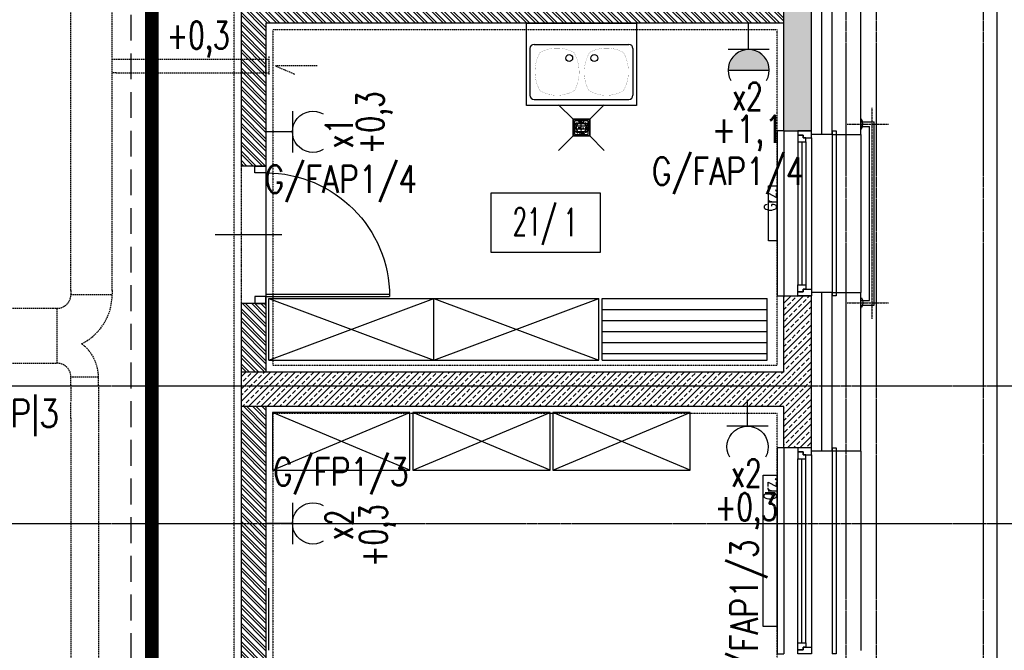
# Model space of a CAD drawing. Extents: x -7228 to 74941, y -112898 to 85621.
# Tile 353 of 635: x 52806 to 53523, y 35724 to 36183. Entities that reach past the tile are written whole.
import ezdxf
from ezdxf.enums import TextEntityAlignment as Align

# ---------------------------------------------------------------- set-up
doc = ezdxf.new("R2010")
doc.units = 0
for name, pattern in [('00-inst$0$DASHDOT', [1, 0.5, -0.25, 0, -0.25]), ('CENTER', [2, 1.25, -0.25, 0.25, -0.25]), ('DASHDOT', [1, 0.5, -0.25, 0, -0.25]), ('DASHED', [0.75, 0.5, -0.25]), ('DASHED2', [0.375, 0.25, -0.125]), ('DIVIDE', [31.75, 12.7, -6.35, 0, -6.35, 0, -6.35])]:
    doc.linetypes.add(name, pattern=pattern)
doc.layers.get('0').update_dxf_attribs({"color": 101, "linetype": 'CONTINUOUS'})
for name, color, linetype in [('Drz---drzwi', 5, 'CONTINUOUS'), ('E35', 6, 'CONTINUOUS'), ('E50', 3, 'CONTINUOUS'), ('E50kor', 3, 'CONTINUOUS'), ('E_kp_opis', 6, 'CONTINUOUS'), ('Ele-balustrada', 8, 'CONTINUOUS'), ('Ins-co', 2, 'CONTINUOUS'), ('Ins-kan', 54, 'CONTINUOUS'), ('Ins-went', 141, 'CONTINUOUS'), ('Mks-N-pion', 8, 'CONTINUOUS'), ('Okn---okna', 5, 'CONTINUOUS'), ('Opis-pom', 6, 'CONTINUOUS'), ('Opis_pom_ramka', 6, 'CONTINUOUS'), ('Os-osie', 14, 'CENTER'), ('Os-osie glowne', 1, 'CENTER'), ('Pzt-chodniki', 8, 'CONTINUOUS'), ('Sc-beton', 7, 'CONTINUOUS'), ('Sc-beton-hatch', 86, 'CONTINUOUS'), ('Sc-cegla pustak', 42, 'CONTINUOUS'), ('Sc-cegla pustak-hatch', 8, 'CONTINUOUS'), ('Sc-drewno', 22, 'CONTINUOUS'), ('Sc-izolacja term-styropian', 151, 'STYROPIAN-KA'), ('Sc-nadproza kon', 5, 'DASHED2'), ('Suf-widok', 8, 'CONTINUOUS'), ('W-idok', 8, 'CONTINUOUS'), ('W-otwor-strop', 1, 'CONTINUOUS'), ('Wyp-meble', 155, 'CONTINUOUS'), ('Wyp-sanitar', 131, 'CONTINUOUS')]:
    doc.layers.add(name, color=color, linetype=linetype)
doc.styles.add('KA wymiar', font='romans.shx', dxfattribs={"width": 0.6})
doc.styles.add('ROMANS', font='romans', dxfattribs={"width": 0.85})
doc.linetypes.add('BATTING', pattern='A,0.0001,-0.1,[134,ltypeshp.shx,S=0.1,R=0,X=-0.1,Y=0],-0.2,[134,ltypeshp.shx,S=0.1,R=180,X=0.1,Y=0],-0.1', length=0.4001)
doc.linetypes.add('STYROPIAN-KA', pattern='A,0.0001,-0.1,[135,ltypeshp.shx,S=0.1,R=0,X=-0.1,Y=0],0,[135,ltypeshp.shx,S=0.1,R=180,X=0.1,Y=0],-0.1', length=0.2001)

# ---------------------------------------------------------------- blocks, each defined once
blk = doc.blocks.new('_0630_DRZWI_90')
at = {"ltscale": 7}
for p, q in [((5, 8), (5, 98)), ((6.8, 8), (6.8, 97.98))]:
    blk.add_line(p, q, dxfattribs=at)
at = {"ltscale": 25}
for p, q in [((50, 19.7), (50, -28.9)), ((5, 8), (0, 8)), ((0, 8), (5, 8)), ((0, 0), (0, 8)), ((95, 8), (5, 8)), ((5, 8), (5, 0)), ((95, 8), (95, 0)), ((100, 8), (95, 8)), ((100, 0), (100, 8)), ((5, 0), (0, 0)), ((5, 0), (0, 0)), ((95, 0), (100, 0)), ((95, 0), (100, 0))]:
    blk.add_line(p, q, dxfattribs=at)
at = {"ltscale": 7}
blk.add_arc((5, 8), 90, 0, 90, dxfattribs=at)
blk = doc.blocks.new('_fisdjgklfjhgj')
for p, q in [((25, 0), (28, 0)), ((28, 0), (28, -120)), ((-10, 0), (-15, 0)), ((-15, 0), (-15, -120)), ((10, -5), (10, -115)), ((0, -8), (0, -112)), ((3, -8), (3, -112)), ((6, -8), (6, -112)), ((-15, -120), (-10, -120)), ((28, -120), (25, -120))]:
    blk.add_line(p, q)
at = {"linetype": 'DASHED2'}
for p, q in [((25, 0), (25, -120)), ((-10, 0), (-10, -120))]:
    blk.add_line(p, q, dxfattribs=at)
for points in [[(10, -5), (10, 0), (0, 0), (0, -3), (4, -3), (4, -5)], [(6, -8), (6, -5), (4, -5), (4, -3), (0, -3), (0, -5), (0, -8)], [(6, -112), (6, -115), (4, -115), (4, -117), (0, -117), (0, -115), (0, -112)], [(10, -115), (10, -120), (0, -120), (0, -117), (4, -117), (4, -115)]]:
    blk.add_lwpolyline(points, close=True)
blk = doc.blocks.new('_vdfkjhkfjh')
for p, q in [((-10, 0), (-15, 0)), ((-15, 0), (-15, -150)), ((25, 0), (28, 0)), ((28, 0), (28, -150)), ((10, -5), (10, -145)), ((0, -142), (0, -8)), ((3, -142), (3, -8)), ((6, -142), (6, -8)), ((-15, -150), (-10, -150)), ((28, -150), (25, -150))]:
    blk.add_line(p, q)
at = {"linetype": 'DASHED2'}
for p, q in [((-10, 0), (-10, -150)), ((25, 0), (25, -150))]:
    blk.add_line(p, q, dxfattribs=at)
for points in [[(10, -5), (10, 0), (0, 0), (0, -3), (4, -3), (4, -5)], [(6, -8), (6, -5), (4, -5), (4, -3), (0, -3), (0, -5), (0, -8)], [(6, -142), (6, -145), (4, -145), (4, -147), (0, -147), (0, -145), (0, -142)], [(10, -145), (10, -150), (0, -150), (0, -147), (4, -147), (4, -145)]]:
    blk.add_lwpolyline(points, close=True)
blk = doc.blocks.new('_opis_pom_metka')
at = {"layer": 'Opis_pom_ramka'}
blk.add_lwpolyline([(-33.13, 0), (32.87, 0), (32.87, -36), (-33.13, -36)], close=True, dxfattribs=at)
at = {"style": 'KA wymiar', "width": 0.6}
blk.add_attdef('KO/', text='', height=16.8, dxfattribs=at).set_placement((3.45, -25.87), align=Align.RIGHT)
blk.add_attdef('NR', (3.8, -26.16), '', height=16.8, dxfattribs=at)
blk = doc.blocks.new('_ODWODNIENIE_KRATKA')
for p, q in [((-12, 0), (-22.61, 10.61)), ((0, 0), (10.61, 10.61)), ((-11, -2.99), (-1, -2.99)), ((-1, -4.99), (-11, -4.99)), ((-11, -6.99), (-1, -6.99)), ((-22.61, -22.6), (-12, -11.99)), ((-1, -8.99), (-11, -8.99)), ((10.61, -22.6), (0, -11.99))]:
    blk.add_line(p, q)
for points in [[(0, -11.99), (0, 0), (-12, 0), (-12, -11.99)], [(-1, -10.99), (-1, -1), (-11, -1), (-11, -10.99)]]:
    blk.add_lwpolyline(points, close=True)
blk = doc.blocks.new('ks75')
at = {"layer": 'Mks-N-pion', "color": 8, "linetype": '00-inst$0$DASHDOT', "ltscale": 5}
for p, q in [((52091.09, -8195.01), (52080.59, -8195.01)), ((52085.84, -8200.26), (52085.84, -8189.76))]:
    blk.add_line(p, q, dxfattribs=at)
blk.add_circle((52085.84, -8195.01), 4.77, dxfattribs=at)
at = {"layer": 'Mks-N-pion', "extrusion": (0, 9.7811e-55, -1)}
blk.add_ellipse((52085.84, -8195.01), major_axis=(2.72, 2.72), ratio=1, start_param=3.926991, end_param=10.210176, dxfattribs=at)
blk = doc.blocks.new('zle02_r')
for p, q in [((0, 60), (80, 60)), ((0, 0), (0, 60)), ((80, 60), (80, 0)), ((5.5, 44.5), (74.5, 44.5)), ((2.5, 41.5), (2.5, 7.5)), ((77.5, 41.5), (77.5, 7.5)), ((80, 0), (0, 0)), ((5.5, 4.5), (74.5, 4.5))]:
    blk.add_line(p, q)
at = {"const_width": 0.1}
for points in [[(9.817, 38.585, -0.2615524), (34.552, 38.585, -0.2548149), (35.07, 11.033, -0.276517), (9.817, 10.774, -0.2608079), (9.817, 38.585, -1.0083853)], [(70.555, 38.585, 0.2615524), (45.82, 38.585, 0.2548149), (45.302, 11.033, 0.276517), (70.555, 10.774, 0.2608079), (70.555, 38.585, 1.0083853)]]:
    blk.add_lwpolyline(points, format="xyb", dxfattribs=at)
for centre in [(31.057, 34.594), (49.315, 34.594)]:
    blk.add_circle(centre, 2.5)
for centre, start, end in [((5.5, 41.5), 90, 180), ((74.5, 41.5), 0, 90), ((5.5, 7.5), 180, 270), ((74.5, 7.5), 270, 0)]:
    blk.add_arc(centre, 3, start, end)
blk = doc.blocks.new('A$C5F631330')
at = {"layer": 'Wyp-meble'}
for p, q in [((2190.18, 1403.64), (2190.18, 1448.64)), ((2190.18, 1448.64), (2310.18, 1448.64)), ((2190.18, 1448.64), (2310.18, 1403.64)), ((2190.18, 1403.64), (2310.18, 1448.64)), ((2310.18, 1403.64), (2310.18, 1448.64)), ((2310.18, 1403.64), (2310.18, 1448.64)), ((2310.18, 1448.64), (2430.18, 1448.64)), ((2310.18, 1448.64), (2430.18, 1403.64)), ((2310.18, 1403.64), (2430.18, 1448.64)), ((2430.18, 1403.64), (2430.18, 1448.64)), ((2430.18, 1403.64), (2430.18, 1448.64)), ((2432.75, 1448.64), (2552.75, 1448.64)), ((2432.75, 1403.64), (2432.75, 1448.64)), ((2552.75, 1403.64), (2552.75, 1448.64)), ((2432.75, 1440.64), (2552.75, 1440.64)), ((2432.75, 1432.64), (2552.75, 1432.64)), ((2432.75, 1424.64), (2552.75, 1424.64)), ((2432.75, 1416.64), (2552.75, 1416.64)), ((2432.75, 1408.64), (2552.75, 1408.64)), ((2190.18, 1403.64), (2310.18, 1403.64)), ((2310.18, 1403.64), (2430.18, 1403.64)), ((2432.75, 1403.64), (2552.75, 1403.64)), ((2192.8, 1323.64), (2292.8, 1365.64)), ((2292.8, 1323.64), (2192.8, 1365.64)), ((2294.8, 1323.64), (2394.8, 1365.64)), ((2394.8, 1323.64), (2294.8, 1365.64)), ((2396.8, 1323.64), (2496.8, 1365.64)), ((2496.8, 1323.64), (2396.8, 1365.64))]:
    blk.add_line(p, q, dxfattribs=at)
for points in [[(2192.8, 1365.64), (2192.8, 1323.64), (2292.8, 1323.64), (2292.8, 1365.64)], [(2294.8, 1365.64), (2294.8, 1323.64), (2394.8, 1323.64), (2394.8, 1365.64)], [(2396.8, 1365.64), (2396.8, 1323.64), (2496.8, 1323.64), (2496.8, 1365.64)]]:
    blk.add_lwpolyline(points, close=True, dxfattribs=at)
blk = doc.blocks.new('g2')
at = {"layer": 'E35'}
blk.add_line((15, 19.27), (-15, 19.27), dxfattribs=at)
blk.add_arc((0, 34.27), 15, 150, 30, dxfattribs=at)
at = {"layer": 'E50'}
blk.add_line((0, 19.27), (0, 0), dxfattribs=at)

msp = doc.modelspace()

# ---------------------------------------------------------------- hatches: boundary and pattern name
at = {"layer": 'E35'}
h = msp.add_hatch(color=256, dxfattribs=at)
edge = h.paths.add_edge_path()
edge.add_line((53351.845, 36146.202), (53321.845, 36146.202))
edge.add_ellipse((53336.845, 36146.202), major_axis=(10.607, 10.607), ratio=1, start_angle=-45, end_angle=135, ccw=False)
at = {"layer": 'Sc-beton-hatch'}
h = msp.add_hatch(dxfattribs=at)
h.set_pattern_fill('ANSI33', color=256, style=0)
h.paths.add_polyline_path([(52967.547, 36576.472), (52967.547, 36556.472), (53237.547, 36556.472), (53237.547, 36576.472)])
h.paths.add_polyline_path([(53397.547, 36556.472), (53397.547, 36531.472), (53417.547, 36531.472), (53417.547, 36601.472), (53397.547, 36601.472), (53397.547, 36576.472), (53337.547, 36576.472), (53337.547, 36556.472)])
h.paths.add_polyline_path([(53362.547, 36408.472), (53362.547, 36101.972), (53382.547, 36101.972), (53382.547, 36388.472), (53417.547, 36388.472), (53417.547, 36431.472), (53397.547, 36431.472), (53397.547, 36408.472)])
h = msp.add_hatch(dxfattribs=at)
h.set_pattern_fill('ANSI33', color=256, style=0)
h.paths.add_polyline_path([(53362.547, 35901.472), (53362.547, 35871.472), (53382.547, 35871.472), (53382.547, 35981.972), (53362.547, 35981.972), (53362.547, 35926.472), (52967.547, 35926.472), (52967.547, 35901.472)])
at = {"layer": 'Sc-cegla pustak-hatch'}
h = msp.add_hatch(dxfattribs=at)
h.set_pattern_fill('ANSI32', color=256, scale=0.5, angle=90, style=0)
h.paths.add_polyline_path([(53362.547, 36180.472), (53362.547, 36198.472), (52985.547, 36198.472), (52985.547, 36325.472), (52967.547, 36325.472), (52967.547, 36076.472), (52985.547, 36076.472), (52985.547, 36180.472)])
h.paths.add_polyline_path([(52967.547, 36425.472), (52985.547, 36425.472), (52985.547, 36556.472), (52967.547, 36556.472)])
h = msp.add_hatch(dxfattribs=at)
h.set_pattern_fill('ANSI32', color=256, scale=0.5, angle=90, style=0)
h.paths.add_polyline_path([(52985.547, 35976.472), (52967.547, 35976.472), (52967.547, 35926.472), (52985.547, 35926.472)])
h.paths.add_polyline_path([(52967.547, 35705.472), (52985.547, 35705.472), (52985.547, 35901.472), (52967.547, 35901.472)])
h.paths.add_polyline_path([(52985.547, 35605.472), (52967.547, 35605.472), (52967.547, 35076.472), (52985.547, 35076.472)])
h.paths.add_polyline_path([(53319.547, 35387.472), (53319.547, 35076.472), (53337.547, 35076.472), (53337.547, 35369.472), (53397.547, 35369.472), (53397.547, 35387.472)])
at = {"layer": 'W-otwor-strop'}
msp.add_hatch(color=256, dxfattribs=at).paths.add_polyline_path([(53209.17, 36110.472), (53220.17, 36109.471), (53221.17, 36098.482), (53221.17, 36110.472)])

# ---------------------------------------------------------------- linework, layer by layer
at = {"layer": 'E35'}
for p, q in [((53351.845, 36161.202), (53321.845, 36161.202)), ((53321.845, 36146.202), (53351.845, 36146.202))]:
    msp.add_line(p, q, dxfattribs=at)
msp.add_arc((53336.845, 36146.202), 15, 330, 210, dxfattribs=at)
at = {"layer": 'E50'}
msp.add_line((53336.845, 36161.202), (53336.845, 36180.472), dxfattribs=at)
at = {"layer": 'E50kor', "linetype": 'DASHED2', "ltscale": 75}
msp.add_line((52887.49, 34902.179), (52887.49, 38127.764), dxfattribs=at)
at = {"layer": 'E50kor', "const_width": 10}
msp.add_lwpolyline([(52902.49, 34917.179), (52902.49, 38123.622)], dxfattribs=at)
at = {"layer": 'Ele-balustrada'}
for points in [[(53418.547, 36110.472), (53419.047, 36110.472)], [(53418.547, 36110.472), (53418.547, 36103.472), (53418.547, 36103.472)], [(53418.547, 36108.622), (53428.197, 36108.622)], [(53418.547, 36105.322), (53424.897, 36105.322)], [(53424.897, 35978.622), (53424.897, 36105.322)], [(53428.197, 35975.322), (53428.197, 36108.622)], [(53418.547, 36103.472), (53419.047, 36103.472)], [(53418.547, 35980.472), (53419.047, 35980.472)], [(53418.547, 35973.472), (53418.547, 35980.472), (53418.547, 35980.472)], [(53418.547, 35978.622), (53424.897, 35978.622)], [(53418.547, 35975.322), (53428.197, 35975.322)], [(53418.547, 35973.472), (53419.047, 35973.472)]]:
    msp.add_lwpolyline(points, dxfattribs=at)
for points in [[(53419.047, 36103.472, 0.284735), (53419.047, 36110.472, 7)], [(53419.047, 35980.472, -0.284735), (53419.047, 35973.472, -7)]]:
    msp.add_lwpolyline(points, format="xyb", dxfattribs=at)
at = {"layer": 'Ins-co'}
for points in [[(53351.303, 36061.972), (53357.403, 36061.972), (53357.403, 36021.972), (53351.303, 36021.972)], [(53347.382, 35851.472), (53357.382, 35851.472), (53357.382, 35741.472), (53347.382, 35741.472)]]:
    msp.add_lwpolyline(points, close=True, dxfattribs=at)
at = {"layer": 'Ins-kan'}
for p, q in [((53198.563, 36121.079), (53209.17, 36110.472)), ((53198.563, 36121.079), (53209.17, 36110.472)), ((53231.777, 36121.079), (53221.17, 36110.472)), ((53231.777, 36121.079), (53221.17, 36110.472)), ((53210.17, 36107.471), (53220.17, 36107.471)), ((53210.17, 36107.471), (53220.17, 36107.471)), ((53220.17, 36105.471), (53210.17, 36105.471)), ((53220.17, 36105.471), (53210.17, 36105.471)), ((53209.17, 36098.482), (53198.563, 36087.875)), ((53209.17, 36098.482), (53198.563, 36087.875)), ((53210.17, 36103.471), (53220.17, 36103.471)), ((53210.17, 36103.471), (53220.17, 36103.471)), ((53220.17, 36101.471), (53210.17, 36101.471)), ((53220.17, 36101.471), (53210.17, 36101.471)), ((53221.17, 36098.482), (53231.777, 36087.875)), ((53221.17, 36098.482), (53231.777, 36087.875))]:
    msp.add_line(p, q, dxfattribs=at)
for points in [[(53209.17, 36110.472), (53209.17, 36098.482), (53221.17, 36098.482), (53221.17, 36110.472)], [(53209.17, 36110.472), (53209.17, 36098.482), (53221.17, 36098.482), (53221.17, 36110.472)], [(53210.17, 36109.471), (53210.17, 36099.48), (53220.17, 36099.48), (53220.17, 36109.471)], [(53210.17, 36109.471), (53210.17, 36099.48), (53220.17, 36099.48), (53220.17, 36109.471)]]:
    msp.add_lwpolyline(points, close=True, dxfattribs=at)
at = {"layer": 'Ins-went', "linetype": 'DASHED', "ltscale": 2}
for p, q in [((52843.651, 36164.326), (52843.651, 36243.426)), ((52873.651, 36164.326), (52873.651, 36243.426)), ((52843.651, 36134.326), (52843.651, 36164.326)), ((52873.651, 36134.326), (52873.651, 36164.326)), ((52987.551, 36156.076), (52987.551, 36142.576)), ((52873.651, 36154.326), (52876.651, 36154.326)), ((52876.651, 36154.326), (52985.551, 36154.326)), ((52985.551, 36144.326), (52985.551, 36154.326)), ((52985.551, 36154.326), (52987.551, 36154.326)), ((52985.551, 36154.326), (52985.551, 36144.326)), ((52876.651, 36144.326), (52873.651, 36144.326)), ((52876.651, 36144.326), (52985.551, 36144.326)), ((52985.551, 36144.326), (52987.551, 36144.326)), ((52843.651, 35985.969), (52843.651, 36134.369)), ((52873.651, 35985.969), (52873.651, 36134.369)), ((52843.651, 35985.969), (52843.651, 35982.969)), ((52873.651, 35985.969), (52873.651, 35982.969)), ((52843.651, 35982.969), (52873.651, 35982.969)), ((52762.047, 35972.969), (52830.647, 35972.969)), ((52830.651, 35972.969), (52833.651, 35972.969)), ((52833.651, 35932.969), (52833.651, 35972.969)), ((52762.047, 35932.969), (52830.647, 35932.969)), ((52830.651, 35932.969), (52833.651, 35932.969)), ((52863.651, 35922.969), (52843.651, 35922.969)), ((52843.651, 35919.969), (52843.651, 35922.969)), ((52843.651, 35916.969), (52843.651, 35919.969)), ((52863.651, 35919.969), (52863.651, 35922.969)), ((52863.651, 35916.969), (52863.651, 35919.969)), ((52843.651, 35916.969), (52843.651, 35907.969)), ((52863.651, 35916.969), (52863.651, 35907.969)), ((52843.651, 35907.969), (52843.651, 35904.969)), ((52843.651, 35892.969), (52843.651, 35904.969)), ((52863.651, 35907.969), (52863.651, 35904.969)), ((52863.651, 35904.969), (52863.651, 35892.969)), ((52843.651, 35892.969), (52843.651, 35596.369)), ((52863.651, 35892.969), (52863.651, 35596.369))]:
    msp.add_line(p, q, dxfattribs=at)
msp.add_lwpolyline([(53022.789, 36149.326), (52992.551, 36149.326), (53006.565, 36143.303)], dxfattribs=at)
for centre, radius, start, end in [((52833.651, 35982.969), 10, 270, 0), ((52833.651, 35982.969), 40, 296.38433, 0), ((52833.651, 35922.969), 30, 0, 53.663942), ((52833.651, 35922.969), 10, 0, 90)]:
    msp.add_arc(centre, radius, start, end, dxfattribs=at)
at = {"layer": 'Os-osie', "ltscale": 0.2}
for points in [[(53426.547, 36118.741), (53426.547, 35965.202)], [(53408.547, 36106.972), (53438.547, 36106.972)], [(53408.547, 35976.972), (53438.547, 35976.972)]]:
    msp.add_lwpolyline(points, dxfattribs=at)
at = {"layer": 'Os-osie glowne'}
for points in [[(53407.547, 39998.472), (53407.547, 34021.472)], [(53429.547, 39998.472), (53429.547, 34021.472)], [(53507.547, 39998.472), (53507.547, 34021.472)], [(50700.047, 35916.472), (62792.547, 35916.472)], [(50700.047, 35816.472), (62792.547, 35816.472)]]:
    msp.add_lwpolyline(points, dxfattribs=at)
at = {"layer": 'Pzt-chodniki'}
msp.add_line((53517.547, 36744.472), (53517.547, 35141.472), dxfattribs=at)
at = {"layer": 'Sc-beton'}
for points in [[(53362.547, 36101.972), (53362.547, 36408.472)], [(53382.547, 36101.972), (53382.547, 36388.472)], [(53362.547, 36101.972), (53382.547, 36101.972)], [(53362.547, 35981.972), (53382.547, 35981.972)], [(53362.547, 35926.472), (53362.547, 35981.972)], [(53382.547, 35871.472), (53382.547, 35981.972)], [(53362.547, 35926.472), (52967.547, 35926.472)], [(52967.547, 35926.472), (52967.547, 35901.472)], [(53362.547, 35901.472), (52967.547, 35901.472)], [(53362.547, 35871.472), (53362.547, 35901.472)], [(53382.547, 35871.472), (53362.547, 35871.472)]]:
    msp.add_lwpolyline(points, dxfattribs=at)
at = {"layer": 'Sc-cegla pustak'}
for points in [[(52967.547, 36325.472), (52967.547, 36076.472)], [(52985.547, 36180.472), (52985.547, 36076.472)], [(53362.547, 36180.472), (52985.547, 36180.472)], [(52985.547, 36076.472), (52967.547, 36076.472)], [(52967.547, 35976.472), (52967.547, 35926.472)], [(52985.547, 35976.472), (52967.547, 35976.472)], [(52985.547, 35976.472), (52985.547, 35926.472)], [(52967.547, 35901.472), (52967.547, 35705.472)], [(52985.547, 35901.472), (52985.547, 35705.472)]]:
    msp.add_lwpolyline(points, dxfattribs=at)
at = {"layer": 'Sc-drewno'}
for points in [[(53418.547, 36099.472), (53418.547, 36368.472)], [(53397.547, 36099.472), (53418.547, 36099.472)], [(53397.547, 35984.472), (53418.547, 35984.472)], [(53418.547, 35868.972), (53418.547, 35984.472)], [(53418.547, 35868.972), (53397.547, 35868.972)]]:
    msp.add_lwpolyline(points, dxfattribs=at)
at = {"layer": 'Sc-izolacja term-styropian', "linetype": 'BATTING', "ltscale": 0.35}
for points in [[(53390.047, 36099.472), (53390.047, 36380.972)], [(53390.047, 35868.972), (53390.047, 35984.472)]]:
    msp.add_lwpolyline(points, dxfattribs=at)
at = {"layer": 'Sc-izolacja term-styropian', "linetype": 'ByBlock'}
for points in [[(53397.547, 36099.472), (53397.547, 36373.472)], [(53397.547, 36099.472), (53382.547, 36099.472)], [(53397.547, 35984.472), (53382.547, 35984.472)], [(53397.547, 35868.972), (53397.547, 35984.472)], [(53397.547, 35868.972), (53382.547, 35868.972)]]:
    msp.add_lwpolyline(points, dxfattribs=at)
at = {"layer": 'Sc-nadproza kon', "linetype": 'DASHDOT', "ltscale": 0.5}
msp.add_lwpolyline([(52967.547, 36076.472), (52967.547, 35976.472)], dxfattribs=at)
at = {"layer": 'Suf-widok', "linetype": 'DIVIDE', "ltscale": 0.02}
for points in [[(52962.547, 37301.472), (52752.547, 37301.472), (52752.547, 34841.472), (53392.547, 34841.472), (53392.547, 35051.472), (52962.547, 35051.472)], [(53357.547, 36175.472), (52990.547, 36175.472), (52990.547, 35931.472), (53357.547, 35931.472)], [(52990.547, 35896.472), (52990.547, 35563.472), (53024.547, 35563.472), (53024.547, 35439.472), (52990.547, 35439.472), (52990.547, 35299.472), (53024.547, 35299.472), (53024.547, 35258.472), (52990.547, 35258.472), (52990.547, 35081.472), (53302.547, 35081.472), (53302.547, 35404.472), (53392.547, 35404.472), (53392.547, 35661.472), (53357.547, 35661.472), (53357.547, 35896.472)]]:
    msp.add_lwpolyline(points, close=True, dxfattribs=at)
at = {"layer": 'W-idok'}
for points in [[(53418.547, 36099.472), (53418.547, 35984.472)], [(53418.547, 35868.972), (53418.547, 35723.972)]]:
    msp.add_lwpolyline(points, dxfattribs=at)
at = {"layer": 'W-otwor-strop', "ltscale": 0.5}
msp.add_lwpolyline([(53209.17, 36110.472), (53221.17, 36110.472), (53221.17, 36098.482), (53209.17, 36098.482)], close=True, dxfattribs=at)
msp.add_lwpolyline([(53209.17, 36110.472), (53220.17, 36109.471), (53221.17, 36098.482)], dxfattribs=at)
at = {"layer": 'Wyp-meble'}
msp.add_line((52987.723, 35724.297), (52987.723, 35769.297), dxfattribs=at)

# ---------------------------------------------------------------- block references
msp.add_blockref('A$C5F631330', (50797.547, 34531.472))
at = {"layer": 'Drz---drzwi', "xscale": -1, "rotation": 270}
msp.add_blockref('_0630_DRZWI_90', (52977.547, 35976.472), dxfattribs=at)
at = {"layer": 'E35', "xscale": -1}
for p, rotation in [((52985.547, 36101.38), 269.9999999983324), ((53336.077, 35906.472), 180), ((52985.547, 35816.472), 270)]:
    msp.add_blockref('g2', p, dxfattribs=dict(at, rotation=rotation))
at = {"layer": 'Ins-kan', "rotation": 180}
msp.add_blockref('_ODWODNIENIE_KRATKA', (53209.17, 36098.482), dxfattribs=at)
at = {"layer": 'Mks-N-pion'}
msp.add_blockref('ks75', (1129.177, 44299.388), dxfattribs=at)
at = {"layer": 'Okn---okna'}
for name, p in [('_fisdjgklfjhgj', (53372.547, 36101.972)), ('_vdfkjhkfjh', (53372.547, 35871.472))]:
    msp.add_blockref(name, p, dxfattribs=at)
at = {"layer": 'Opis-pom'}
ref = msp.add_blockref('_opis_pom_metka', (53189.255, 36056.87), dxfattribs=dict(at, xscale=1.2, yscale=1.2, zscale=1.2))
ref.add_attrib('KO/', '21/', dxfattribs={"layer": '0', "height": 20.16, "style": 'KA wymiar', "width": 0.6}).set_placement((53197.293, 36025.829), align=Align.RIGHT)
ref.add_attrib('NR', '1', (53202.028, 36025.473), dxfattribs={"layer": '0', "height": 20.16, "style": 'KA wymiar', "width": 0.6})
at = {"layer": 'Wyp-sanitar'}
msp.add_blockref('zle02_r', (53175.17, 36120.472), dxfattribs=at)

# ---------------------------------------------------------------- texts
at = {"layer": 'E35', "style": 'ROMANS'}
for s, width, p in [('+0,3', 0.7, (52936.235, 36168.596)), ('x2', 0.7, (53335.914, 36127.14)), ('+1,1', 0.8, (53335.973, 36100.259)), ('x2', 0.7, (53335.146, 35853.14)), ('+0,3', 0.7, (53335.146, 35825.408))]:
    msp.add_text(s, height=20, dxfattribs=dict(at, width=width)).set_placement(p, align=Align.MIDDLE)
for s, rotation, width, p in [('+0,3', 90, 0.7, (53064.459, 36107.995)), ('x1', 90, 0.7, (53038.88, 36100.449)), ('G/FAP1/4', 360, 0.8, (53321.854, 36071.281)), ('G/FAP1/4', 360, 0.8, (53040.044, 36065.522)), ('G/FP1/3', 360, 0.8, (53040.044, 35852.674)), ('x2', 90, 0.7, (53038.88, 35815.541)), ('+0,3', 90, 0.7, (53066.799, 35807.632)), ('G/FAP1/3', 90, 0.8, (53335.037, 35749.321))]:
    msp.add_text(s, height=20, rotation=rotation, dxfattribs=dict(at, width=width)).set_placement(p, align=Align.MIDDLE)
at = {"layer": 'E_kp_opis', "style": 'ROMANS', "width": 0.85}
msp.add_text('KP|P|3', height=20, dxfattribs=at).set_placement((52799.087, 35895.114), align=Align.MIDDLE)
at = {"layer": 'Ins-co', "style": 'ROMANS', "width": 0.7}
for p in [(53357.175, 36043.661), (53357.006, 35833.409)]:
    msp.add_text('Grz.', height=9, rotation=90, dxfattribs=at).set_placement(p)

doc.saveas('drawing.dxf')
